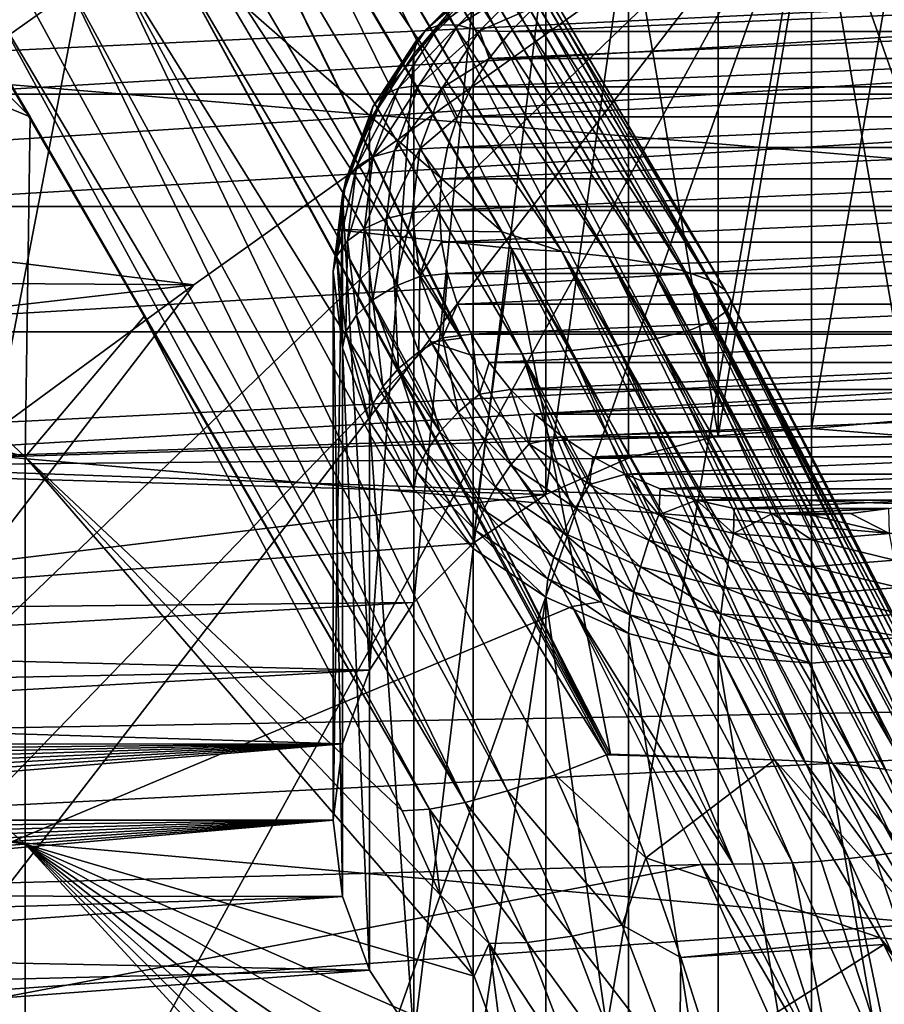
# Model space of a CAD drawing. Header units: metres. Extents: x -22 to 73, y -229 to 22.
# Tile 421 of 447: x 60.11 to 61.74, y 9.86 to 11.72. Entities that reach past the tile are written whole.
import ezdxf

# ---------------------------------------------------------------- set-up
doc = ezdxf.new("R2010")
doc.units = ezdxf.units.M
doc.layers.add('solid_509500_SW0001', color=7, linetype='CONTINUOUS')

msp = doc.modelspace()

# ---------------------------------------------------------------- linework, layer by layer
at = {"layer": 'solid_509500_SW0001'}
for points in [[(60.288872, 12.116998, 73.515022), (59.898636, 10.086307, 73.852318), (59.594398, 13.147455, 73.296364)], [(58.910282, 12.751908, 75.789078), (60.129921, 11.53299, 75.051941), (60.009247, 11.736337, 75.010139)], [(58.910282, 12.751908, 75.789078), (58.910282, 12.036059, 76.855171), (60.129921, 11.53299, 75.051941)], [(59.599998, 11.634413, 83.273521), (59.599998, 12.310474, 82.734047), (64.861679, 11.885912, 82.725906)], [(60.370735, 11.88531, 74.637589), (61.01815, 11.316975, 74.695839), (60.440765, 12.299293, 74.491783)], [(61.130356, 11.279489, 74.676537), (60.535454, 12.293611, 74.465942), (60.440765, 12.299293, 74.491783)], [(61.01815, 11.316975, 74.695839), (61.130356, 11.279489, 74.676537), (60.440765, 12.299293, 74.491783)], [(61.217896, 11.270544, 74.633034), (60.622993, 12.284492, 74.422478), (60.535454, 12.293611, 74.465942)], [(61.130356, 11.279489, 74.676537), (61.217896, 11.270544, 74.633034), (60.535454, 12.293611, 74.465942)], [(61.295071, 11.258327, 74.573624), (60.700172, 12.272038, 74.363113), (60.622993, 12.284492, 74.422478)], [(61.217896, 11.270544, 74.633034), (61.295071, 11.258327, 74.573624), (60.622993, 12.284492, 74.422478)], [(61.35891, 11.243308, 74.50058), (60.764008, 12.256729, 74.290131), (60.700172, 12.272038, 74.363113)], [(61.295071, 11.258327, 74.573624), (61.35891, 11.243308, 74.50058), (60.700172, 12.272038, 74.363113)], [(61.406948, 11.226068, 74.416733), (60.81205, 12.239155, 74.206352), (60.764008, 12.256729, 74.290131)], [(61.35891, 11.243308, 74.50058), (61.406948, 11.226068, 74.416733), (60.764008, 12.256729, 74.290131)], [(61.437336, 11.207268, 74.325302), (60.842438, 12.219992, 74.114998), (60.81205, 12.239155, 74.206352)], [(61.406948, 11.226068, 74.416733), (61.437336, 11.207268, 74.325302), (60.81205, 12.239155, 74.206352)], [(61.448902, 11.187635, 74.22982), (60.854004, 12.199979, 74.0196), (60.842438, 12.219992, 74.114998)], [(61.437336, 11.207268, 74.325302), (61.448902, 11.187635, 74.22982), (60.842438, 12.219992, 74.114998)], [(59.726166, 12.203476, 53.838558), (59.93206, 11.575957, 54.375786), (60.190575, 11.759043, 54.503983)], [(61.4412, 11.167926, 74.133972), (60.846302, 12.179888, 73.92382), (60.854004, 12.199979, 74.0196)], [(61.448902, 11.187635, 74.22982), (61.4412, 11.167926, 74.133972), (60.854004, 12.199979, 74.0196)], [(61.414528, 11.1489, 74.041435), (60.81963, 12.160493, 73.831367), (60.846302, 12.179888, 73.92382)], [(61.4412, 11.167926, 74.133972), (61.414528, 11.1489, 74.041435), (60.846302, 12.179888, 73.92382)], [(61.369911, 11.131289, 73.955788), (60.775013, 12.142542, 73.745796), (60.81963, 12.160493, 73.831367)], [(61.414528, 11.1489, 74.041435), (61.369911, 11.131289, 73.955788), (60.81963, 12.160493, 73.831367)], [(61.309074, 11.115774, 73.880333), (60.714172, 12.126726, 73.670403), (60.775013, 12.142542, 73.745796)], [(61.369911, 11.131289, 73.955788), (61.309074, 11.115774, 73.880333), (60.775013, 12.142542, 73.745796)], [(61.234356, 11.102952, 73.817978), (60.639458, 12.113655, 73.608093), (60.714172, 12.126726, 73.670403)], [(61.309074, 11.115774, 73.880333), (61.234356, 11.102952, 73.817978), (60.714172, 12.126726, 73.670403)], [(60.288872, 12.116998, 73.515022), (60.884327, 11.108772, 73.724487), (59.898636, 10.086307, 73.852318)], [(60.940144, 11.116831, 73.7239), (60.884327, 11.108772, 73.724487), (60.288872, 12.116998, 73.515022)], [(60.362671, 12.095558, 73.520592), (60.940144, 11.116831, 73.7239), (60.288872, 12.116998, 73.515022)], [(61.055233, 11.08724, 73.741562), (60.460331, 12.097639, 73.531746), (60.553741, 12.103833, 73.561272)], [(61.14864, 11.093317, 73.771118), (60.553741, 12.103833, 73.561272), (60.639458, 12.113655, 73.608093)], [(61.14864, 11.093317, 73.771118), (61.055233, 11.08724, 73.741562), (60.553741, 12.103833, 73.561272)], [(61.234356, 11.102952, 73.817978), (61.14864, 11.093317, 73.771118), (60.639458, 12.113655, 73.608093)], [(60.460331, 12.097639, 73.531746), (60.940144, 11.116831, 73.7239), (60.362671, 12.095558, 73.520592)], [(60.460331, 12.097639, 73.531746), (60.95752, 11.08533, 73.730377), (60.940144, 11.116831, 73.7239)], [(61.055233, 11.08724, 73.741562), (60.95752, 11.08533, 73.730377), (60.460331, 12.097639, 73.531746)], [(53.799999, 11.083866, 85.8367), (69.202759, 10.544668, 86.160667), (69.205086, 12.078847, 85.17852)], [(53.799999, 11.872946, 85.321465), (53.799999, 11.083866, 85.8367), (69.205086, 12.078847, 85.17852)], [(60.437866, 11.216978, 50.246708), (53.799999, 11.261203, 50.274727), (53.799999, 12.045105, 50.797806)], [(60.437866, 11.216978, 50.246708), (53.799999, 12.045105, 50.797806), (61.599998, 12.045105, 50.797806)], [(59.585953, 10.108191, 49.556469), (60.437866, 11.216978, 50.246708), (61.599998, 12.045105, 50.797806)], [(59.585953, 10.108191, 49.556469), (61.599998, 12.045105, 50.797806), (59.936405, 9.891062, 49.404434)], [(59.936405, 9.891062, 49.404434), (61.599998, 12.045105, 50.797806), (60.321247, 9.717344, 49.282795)], [(60.321247, 9.717344, 49.282795), (61.599998, 12.045105, 50.797806), (60.732525, 9.59063, 49.194069)], [(60.732525, 9.59063, 49.194069), (61.599998, 12.045105, 50.797806), (61.161732, 9.513538, 49.140091)], [(61.161732, 9.513538, 49.140091), (61.599998, 12.045105, 50.797806), (61.599998, 9.487662, 49.121971)], [(62.762138, 11.216976, 50.246708), (61.599998, 12.045105, 50.797806), (69.192398, 12.044147, 50.797138)], [(63.614048, 10.108191, 49.556469), (61.599998, 12.045105, 50.797806), (62.762138, 11.216976, 50.246708)], [(63.263596, 9.891062, 49.404434), (61.599998, 12.045105, 50.797806), (63.614048, 10.108191, 49.556469)], [(62.878754, 9.717344, 49.282795), (61.599998, 12.045105, 50.797806), (63.263596, 9.891062, 49.404434)], [(62.467476, 9.59063, 49.194069), (61.599998, 12.045105, 50.797806), (62.878754, 9.717344, 49.282795)], [(62.038269, 9.513538, 49.140091), (61.599998, 12.045105, 50.797806), (62.467476, 9.59063, 49.194069)], [(61.599998, 9.487662, 49.121971), (61.599998, 12.045105, 50.797806), (62.038269, 9.513538, 49.140091)], [(58.910282, 12.036059, 76.855171), (60.120274, 10.893133, 76.025696), (60.129921, 11.53299, 75.051941)], [(58.910282, 12.036059, 76.855171), (58.910282, 11.23132, 77.855873), (60.120274, 10.893133, 76.025696)], [(61.599998, 11.979335, 52.460838), (61.599998, 10.946896, 53.93531), (61.424404, 10.932728, 53.925392)], [(61.424419, 11.965169, 52.45092), (61.599998, 11.979335, 52.460838), (61.424404, 10.932728, 53.925392)], [(61.599998, 11.979335, 52.460838), (61.775581, 11.965169, 52.45092), (61.599998, 10.946896, 53.93531)], [(61.255585, 11.923216, 52.421543), (61.424419, 11.965169, 52.45092), (61.424404, 10.932728, 53.925392)], [(61.775581, 11.965169, 52.45092), (61.775597, 10.932728, 53.925392), (61.599998, 10.946896, 53.93531)], [(61.099987, 11.855088, 52.37384), (61.255585, 11.923216, 52.421543), (61.099995, 10.822655, 53.848316)], [(61.255585, 11.923216, 52.421543), (61.255569, 10.890773, 53.896015), (61.099995, 10.822655, 53.848316)], [(61.255585, 11.923216, 52.421543), (61.424404, 10.932728, 53.925392), (61.255569, 10.890773, 53.896015)], [(59.599998, 11.634413, 83.273521), (64.861679, 11.885912, 82.725906), (64.861679, 11.195126, 83.25766)], [(60.27504, 11.844289, 74.679329), (61.214375, 10.332557, 74.95359), (60.370735, 11.88531, 74.637589)], [(60.370735, 11.88531, 74.637589), (60.701023, 11.32102, 74.752823), (61.01815, 11.316975, 74.695839)], [(61.217777, 10.333508, 74.95266), (60.701023, 11.32102, 74.752823), (60.370735, 11.88531, 74.637589)], [(61.217777, 10.333508, 74.95266), (60.370735, 11.88531, 74.637589), (61.214375, 10.332557, 74.95359)], [(60.189701, 11.80545, 74.74028), (61.027832, 10.264573, 75.053772), (60.27504, 11.844289, 74.679329)], [(60.27504, 11.844289, 74.679329), (61.117767, 10.294957, 74.994522), (61.214375, 10.332557, 74.95359)], [(60.27504, 11.844289, 74.679329), (61.027832, 10.264573, 75.053772), (61.117767, 10.294957, 74.994522)], [(60.963604, 11.763403, 52.309643), (61.099987, 11.855088, 52.37384), (60.963619, 10.730976, 53.784122)], [(61.099987, 11.855088, 52.37384), (61.099995, 10.822655, 53.848316), (60.963619, 10.730976, 53.784122)], [(60.114132, 11.77579, 74.817192), (60.94809, 10.242634, 75.12915), (60.189701, 11.80545, 74.74028)], [(60.189701, 11.80545, 74.74028), (60.94809, 10.242634, 75.12915), (61.027832, 10.264573, 75.053772)], [(60.857346, 11.678274, 52.18684), (60.873978, 11.696862, 52.140915), (60.982571, 11.805251, 52.216812)], [(60.968422, 11.789146, 52.264477), (60.857346, 11.678274, 52.18684), (60.982571, 11.805251, 52.216812)], [(60.873978, 11.696862, 52.140915), (60.900444, 11.706151, 52.096821), (61.005077, 11.810589, 52.169949)], [(60.982571, 11.805251, 52.216812), (60.873978, 11.696862, 52.140915), (61.005077, 11.810589, 52.169949)], [(61.005077, 11.810589, 52.169949), (60.900444, 11.706151, 52.096821), (61.034412, 11.804793, 52.127083)], [(60.900444, 11.706151, 52.096821), (60.934937, 11.705504, 52.05756), (61.034412, 11.804793, 52.127083)], [(61.034412, 11.804793, 52.127083), (60.934937, 11.705504, 52.05756), (61.068565, 11.788261, 52.091145)], [(60.968422, 11.789146, 52.264477), (60.963604, 11.763403, 52.309643), (60.851677, 11.651685, 52.231415)], [(60.968422, 11.789146, 52.264477), (60.851677, 11.651685, 52.231415), (60.857346, 11.678274, 52.18684)], [(60.934937, 11.705504, 52.05756), (60.975098, 11.694968, 52.025822), (61.068565, 11.788261, 52.091145)], [(61.068565, 11.788261, 52.091145), (60.975098, 11.694968, 52.025822), (61.079445, 11.740172, 52.049221)], [(60.050957, 11.756338, 74.907402), (60.94809, 10.242634, 75.12915), (60.114132, 11.77579, 74.817192)], [(63.009426, 11.759043, 54.503983), (60.190575, 11.759043, 54.503983), (59.93206, 11.575957, 54.375786)], [(63.267941, 11.575957, 54.375786), (63.009426, 11.759043, 54.503983), (59.93206, 11.575957, 54.375786)], [(60.050957, 11.756338, 74.907402), (60.009247, 11.736337, 75.010139), (60.881306, 10.229912, 75.21804)], [(60.050957, 11.756338, 74.907402), (60.881306, 10.229912, 75.21804), (60.94809, 10.242634, 75.12915)], [(60.851677, 11.651685, 52.231415), (60.963604, 11.763403, 52.309643), (60.851685, 10.61925, 53.705891)], [(60.963604, 11.763403, 52.309643), (60.963619, 10.730976, 53.784122), (60.851685, 10.61925, 53.705891)], [(60.881306, 10.229912, 75.21804), (60.009247, 11.736337, 75.010139), (60.129921, 11.53299, 75.051941)], [(60.975098, 11.694968, 52.025822), (61.033329, 11.693445, 52.016502), (61.079445, 11.740172, 52.049221)], [(62.120556, 11.740172, 52.049221), (61.079445, 11.740172, 52.049221), (61.033329, 11.693445, 52.016502)], [(62.166672, 11.693445, 52.016502), (62.120556, 11.740172, 52.049221), (61.033329, 11.693445, 52.016502)], [(60.774803, 11.551781, 52.09827), (60.793289, 11.573202, 52.054329), (60.873978, 11.696862, 52.140915)], [(60.857346, 11.678274, 52.18684), (60.774803, 11.551781, 52.09827), (60.873978, 11.696862, 52.140915)], [(60.793289, 11.573202, 52.054329), (60.822697, 11.586999, 52.01339), (60.900444, 11.706151, 52.096821)], [(60.873978, 11.696862, 52.140915), (60.793289, 11.573202, 52.054329), (60.900444, 11.706151, 52.096821)], [(60.900444, 11.706151, 52.096821), (60.822697, 11.586999, 52.01339), (60.934937, 11.705504, 52.05756)], [(60.822697, 11.586999, 52.01339), (60.861023, 11.592228, 51.978245), (60.934937, 11.705504, 52.05756)], [(60.934937, 11.705504, 52.05756), (60.861023, 11.592228, 51.978245), (60.975098, 11.694968, 52.025822)], [(60.861023, 11.592228, 51.978245), (60.905647, 11.588532, 51.951294), (60.975098, 11.694968, 52.025822)], [(60.975098, 11.694968, 52.025822), (60.905647, 11.588532, 51.951294), (60.993458, 11.643056, 51.98122)], [(60.975098, 11.694968, 52.025822), (60.993458, 11.643056, 51.98122), (61.033329, 11.693445, 52.016502)], [(62.166672, 11.693445, 52.016502), (61.033329, 11.693445, 52.016502), (60.993458, 11.643056, 51.98122)], [(62.206543, 11.643056, 51.98122), (62.166672, 11.693445, 52.016502), (60.993458, 11.643056, 51.98122)], [(60.857346, 11.678274, 52.18684), (60.851677, 11.651685, 52.231415), (60.768509, 11.524226, 52.14217)], [(60.857346, 11.678274, 52.18684), (60.768509, 11.524226, 52.14217), (60.774803, 11.551781, 52.09827)], [(60.851677, 11.651685, 52.231415), (60.851685, 10.61925, 53.705891), (60.768505, 10.491779, 53.616634)], [(60.768509, 11.524226, 52.14217), (60.851677, 11.651685, 52.231415), (60.768505, 10.491779, 53.616634)], [(60.905647, 11.588532, 51.951294), (60.960239, 11.589524, 51.943737), (60.993458, 11.643056, 51.98122)], [(62.206543, 11.643056, 51.98122), (60.993458, 11.643056, 51.98122), (60.960239, 11.589524, 51.943737)], [(62.239761, 11.589524, 51.943737), (62.206543, 11.643056, 51.98122), (60.960239, 11.589524, 51.943737)], [(59.599998, 10.934754, 83.78199), (59.599998, 11.634413, 83.273521), (64.861679, 11.195126, 83.25766)], [(60.743599, 11.439023, 51.960377), (60.774818, 11.457711, 51.922859), (60.822697, 11.586999, 52.01339)], [(60.793289, 11.573202, 52.054329), (60.743599, 11.439023, 51.960377), (60.822697, 11.586999, 52.01339)], [(60.774818, 11.457711, 51.922859), (60.815506, 11.469315, 51.892178), (60.861023, 11.592228, 51.978245)], [(60.822697, 11.586999, 52.01339), (60.774818, 11.457711, 51.922859), (60.861023, 11.592228, 51.978245)], [(60.861023, 11.592228, 51.978245), (60.815506, 11.469315, 51.892178), (60.905647, 11.588532, 51.951294)], [(60.815506, 11.469315, 51.892178), (60.862881, 11.473042, 51.870426), (60.905647, 11.588532, 51.951294)], [(60.905647, 11.588532, 51.951294), (60.862881, 11.473042, 51.870426), (60.93401, 11.533367, 51.904415)], [(60.905647, 11.588532, 51.951294), (60.93401, 11.533367, 51.904415), (60.960239, 11.589524, 51.943737)], [(62.239761, 11.589524, 51.943737), (60.960239, 11.589524, 51.943737), (60.93401, 11.533367, 51.904415)], [(62.265991, 11.533367, 51.904415), (62.239761, 11.589524, 51.943737), (60.93401, 11.533367, 51.904415)], [(63.267941, 11.575957, 54.375786), (59.93206, 11.575957, 54.375786), (59.708553, 11.364194, 54.227509)], [(63.491447, 11.364194, 54.227509), (63.267941, 11.575957, 54.375786), (59.708553, 11.364194, 54.227509)], [(60.723976, 11.414527, 52.002163), (60.743599, 11.439023, 51.960377), (60.793289, 11.573202, 52.054329)], [(60.774803, 11.551781, 52.09827), (60.723976, 11.414527, 52.002163), (60.793289, 11.573202, 52.054329)], [(60.774803, 11.551781, 52.09827), (60.768509, 11.524226, 52.14217), (60.717293, 11.385926, 52.04533)], [(60.774803, 11.551781, 52.09827), (60.717293, 11.385926, 52.04533), (60.723976, 11.414527, 52.002163)], [(60.344116, 11.157631, 75.128822), (60.129921, 11.53299, 75.051941), (60.120274, 10.893133, 76.025696)], [(60.881306, 10.229912, 75.21804), (60.129921, 11.53299, 75.051941), (60.344116, 11.157631, 75.128822)], [(60.862881, 11.473042, 51.870426), (60.915108, 11.475296, 51.86375), (60.93401, 11.533367, 51.904415)], [(62.265991, 11.533367, 51.904415), (60.93401, 11.533367, 51.904415), (60.915108, 11.475296, 51.86375)], [(62.284893, 11.475296, 51.86375), (62.265991, 11.533367, 51.904415), (60.915108, 11.475296, 51.86375)], [(60.717293, 11.385926, 52.04533), (60.768509, 11.524226, 52.14217), (60.768505, 10.491779, 53.616634)], [(60.800137, 11.34149, 51.802673), (60.848438, 11.352936, 51.786327), (60.862881, 11.473042, 51.870426)], [(60.815506, 11.469315, 51.892178), (60.800137, 11.34149, 51.802673), (60.862881, 11.473042, 51.870426)], [(60.862881, 11.473042, 51.870426), (60.848438, 11.352936, 51.786327), (60.903759, 11.416158, 51.822342)], [(60.862881, 11.473042, 51.870426), (60.903759, 11.416158, 51.822342), (60.915108, 11.475296, 51.86375)], [(62.284893, 11.475296, 51.86375), (60.915108, 11.475296, 51.86375), (60.903759, 11.416158, 51.822342)], [(62.296238, 11.416158, 51.822342), (62.284893, 11.475296, 51.86375), (60.903759, 11.416158, 51.822342)], [(60.726822, 11.299481, 51.862667), (60.758652, 11.323256, 51.828712), (60.774818, 11.457711, 51.922859)], [(60.743599, 11.439023, 51.960377), (60.726822, 11.299481, 51.862667), (60.774818, 11.457711, 51.922859)], [(60.758652, 11.323256, 51.828712), (60.800137, 11.34149, 51.802673), (60.815506, 11.469315, 51.892178)], [(60.774818, 11.457711, 51.922859), (60.758652, 11.323256, 51.828712), (60.815506, 11.469315, 51.892178)], [(60.706814, 11.271789, 51.902218), (60.726822, 11.299481, 51.862667), (60.743599, 11.439023, 51.960377)], [(60.723976, 11.414527, 52.002163), (60.706814, 11.271789, 51.902218), (60.743599, 11.439023, 51.960377)], [(60.723976, 11.414527, 52.002163), (60.717293, 11.385926, 52.04533), (60.700001, 11.242098, 51.944618)], [(60.723976, 11.414527, 52.002163), (60.700001, 11.242098, 51.944618), (60.706814, 11.271789, 51.902218)], [(60.848438, 11.352936, 51.786327), (60.900002, 11.356813, 51.780788), (60.903759, 11.416158, 51.822342)], [(62.296238, 11.416158, 51.822342), (60.900002, 11.356813, 51.780788), (62.299999, 11.356813, 51.780788)], [(62.296238, 11.416158, 51.822342), (60.903759, 11.416158, 51.822342), (60.900002, 11.356813, 51.780788)], [(60.717293, 11.385926, 52.04533), (60.717289, 10.353473, 53.519791), (60.700001, 10.209661, 53.419094)], [(60.717293, 11.385926, 52.04533), (60.700001, 10.209661, 53.419094), (60.700001, 11.242098, 51.944618)], [(60.717293, 11.385926, 52.04533), (60.768505, 10.491779, 53.616634), (60.717289, 10.353473, 53.519791)], [(63.491447, 11.364194, 54.227509), (59.708553, 11.364194, 54.227509), (59.524746, 11.128197, 54.06226)], [(63.675255, 11.128197, 54.06226), (63.491447, 11.364194, 54.227509), (59.524746, 11.128197, 54.06226)], [(60.774818, 11.188802, 51.734566), (60.800137, 11.34149, 51.802673), (60.758652, 11.323256, 51.828712)], [(60.774818, 11.188802, 51.734566), (60.815506, 11.213664, 51.713169), (60.800137, 11.34149, 51.802673)], [(60.815506, 11.213664, 51.713169), (60.848438, 11.352936, 51.786327), (60.800137, 11.34149, 51.802673)], [(60.815506, 11.213664, 51.713169), (60.862881, 11.23283, 51.702229), (60.848438, 11.352936, 51.786327)], [(60.862881, 11.23283, 51.702229), (60.900002, 11.356813, 51.780788), (60.848438, 11.352936, 51.786327)], [(60.862881, 11.23283, 51.702229), (60.903759, 11.297469, 51.739235), (60.900002, 11.356813, 51.780788)], [(60.900002, 11.356813, 51.780788), (60.903759, 11.297469, 51.739235), (62.299999, 11.356813, 51.780788)], [(60.903759, 11.297469, 51.739235), (62.296238, 11.297469, 51.739235), (62.299999, 11.356813, 51.780788)], [(60.743599, 11.159941, 51.764961), (60.758652, 11.323256, 51.828712), (60.726822, 11.299481, 51.862667)], [(60.743599, 11.159941, 51.764961), (60.774818, 11.188802, 51.734566), (60.758652, 11.323256, 51.828712)], [(60.701023, 11.32102, 74.752823), (61.035378, 11.285627, 74.702286), (61.01815, 11.316975, 74.695839)], [(60.701023, 11.32102, 74.752823), (60.973, 10.821857, 74.853867), (61.035378, 11.285627, 74.702286)], [(61.217777, 10.333508, 74.95266), (60.973, 10.821857, 74.853867), (60.701023, 11.32102, 74.752823)], [(61.01815, 11.316975, 74.695839), (61.035378, 11.285627, 74.702286), (61.130356, 11.279489, 74.676537)], [(60.723976, 11.12905, 51.802269), (60.726822, 11.299481, 51.862667), (60.706814, 11.271789, 51.902218)], [(60.723976, 11.12905, 51.802269), (60.743599, 11.159941, 51.764961), (60.726822, 11.299481, 51.862667)], [(60.862881, 11.23283, 51.702229), (60.915108, 11.238331, 51.697826), (60.903759, 11.297469, 51.739235)], [(60.903759, 11.297469, 51.739235), (60.915108, 11.238331, 51.697826), (62.296238, 11.297469, 51.739235)], [(60.915108, 11.238331, 51.697826), (62.284893, 11.238331, 51.697826), (62.296238, 11.297469, 51.739235)], [(60.973, 10.821857, 74.853867), (61.221474, 10.333735, 74.951904), (61.035378, 11.285627, 74.702286)], [(61.585884, 10.320362, 74.885712), (61.130356, 11.279489, 74.676537), (61.035378, 11.285627, 74.702286)], [(61.530605, 10.322942, 74.898476), (61.585884, 10.320362, 74.885712), (61.035378, 11.285627, 74.702286)], [(61.221474, 10.333735, 74.951904), (61.530605, 10.322942, 74.898476), (61.035378, 11.285627, 74.702286)], [(60.706814, 11.271789, 51.902218), (60.700001, 11.242098, 51.944618), (60.717293, 11.09827, 51.84391)], [(60.723976, 11.12905, 51.802269), (60.706814, 11.271789, 51.902218), (60.717293, 11.09827, 51.84391)], [(61.690254, 10.31158, 74.842239), (61.217896, 11.270544, 74.633034), (61.130356, 11.279489, 74.676537)], [(61.639332, 10.316559, 74.866882), (61.690254, 10.31158, 74.842239), (61.130356, 11.279489, 74.676537)], [(61.585884, 10.320362, 74.885712), (61.639332, 10.316559, 74.866882), (61.130356, 11.279489, 74.676537)], [(61.781948, 10.298366, 74.776833), (61.295071, 11.258327, 74.573624), (61.217896, 11.270544, 74.633034)], [(61.737999, 10.30549, 74.812088), (61.781948, 10.298366, 74.776833), (61.217896, 11.270544, 74.633034)], [(61.690254, 10.31158, 74.842239), (61.737999, 10.30549, 74.812088), (61.217896, 11.270544, 74.633034)], [(60.437866, 11.216978, 50.246708), (53.799999, 10.454622, 49.787342), (53.799999, 11.261203, 50.274727)], [(61.821533, 10.290301, 74.736908), (61.35891, 11.243308, 74.50058), (61.295071, 11.258327, 74.573624)], [(61.781948, 10.298366, 74.776833), (61.821533, 10.290301, 74.736908), (61.295071, 11.258327, 74.573624)], [(58.910282, 11.23132, 77.855873), (60.120274, 10.164168, 76.930946), (60.120274, 10.893133, 76.025696)], [(58.910282, 11.23132, 77.855873), (58.910282, 10.343634, 78.783791), (60.120274, 10.164168, 76.930946)], [(60.700001, 11.242098, 51.944618), (60.700001, 10.209661, 53.419094), (60.717289, 10.065848, 53.318394)], [(60.717293, 11.09827, 51.84391), (60.700001, 11.242098, 51.944618), (60.717289, 10.065848, 53.318394)], [(60.815506, 11.213664, 51.713169), (60.861023, 11.090752, 51.627106), (60.862881, 11.23283, 51.702229)], [(60.861023, 11.090752, 51.627106), (60.905647, 11.117339, 51.621361), (60.862881, 11.23283, 51.702229)], [(60.862881, 11.23283, 51.702229), (60.905647, 11.117339, 51.621361), (60.915108, 11.238331, 51.697826)], [(60.905647, 11.117339, 51.621361), (60.93401, 11.18026, 51.657166), (60.915108, 11.238331, 51.697826)], [(60.915108, 11.238331, 51.697826), (60.93401, 11.18026, 51.657166), (62.284893, 11.238331, 51.697826)], [(60.93401, 11.18026, 51.657166), (62.265991, 11.18026, 51.657166), (62.284893, 11.238331, 51.697826)], [(61.885632, 10.271776, 74.64521), (61.406948, 11.226068, 74.416733), (61.35891, 11.243308, 74.50058)], [(61.856243, 10.2814, 74.692848), (61.885632, 10.271776, 74.64521), (61.35891, 11.243308, 74.50058)], [(61.821533, 10.290301, 74.736908), (61.856243, 10.2814, 74.692848), (61.35891, 11.243308, 74.50058)], [(60.437866, 11.216978, 50.246708), (59.277134, 10.364244, 49.73576), (53.799999, 10.454622, 49.787342)], [(59.585953, 10.108191, 49.556469), (59.277134, 10.364244, 49.73576), (60.437866, 11.216978, 50.246708)], [(60.774818, 11.188802, 51.734566), (60.822697, 11.059514, 51.644039), (60.815506, 11.213664, 51.713169)], [(60.822697, 11.059514, 51.644039), (60.861023, 11.090752, 51.627106), (60.815506, 11.213664, 51.713169)], [(61.927002, 10.250868, 74.541718), (61.437336, 11.207268, 74.325302), (61.406948, 11.226068, 74.416733)], [(61.909321, 10.261555, 74.594612), (61.927002, 10.250868, 74.541718), (61.406948, 11.226068, 74.416733)], [(61.885632, 10.271776, 74.64521), (61.909321, 10.261555, 74.594612), (61.406948, 11.226068, 74.416733)], [(59.599998, 10.934754, 83.78199), (64.861679, 11.195126, 83.25766), (64.861679, 10.480582, 83.75705)], [(61.943516, 10.228652, 74.431747), (61.448902, 11.187635, 74.22982), (61.437336, 11.207268, 74.325302)], [(61.93845, 10.239853, 74.487198), (61.943516, 10.228652, 74.431747), (61.437336, 11.207268, 74.325302)], [(61.927002, 10.250868, 74.541718), (61.93845, 10.239853, 74.487198), (61.437336, 11.207268, 74.325302)], [(60.743599, 11.159941, 51.764961), (60.793289, 11.025762, 51.671005), (60.774818, 11.188802, 51.734566)], [(60.793289, 11.025762, 51.671005), (60.822697, 11.059514, 51.644039), (60.774818, 11.188802, 51.734566)], [(60.905647, 11.117339, 51.621361), (60.960239, 11.124103, 51.617844), (60.93401, 11.18026, 51.657166)], [(60.93401, 11.18026, 51.657166), (60.960239, 11.124103, 51.617844), (62.265991, 11.18026, 51.657166)], [(60.960239, 11.124103, 51.617844), (62.239761, 11.124103, 51.617844), (62.265991, 11.18026, 51.657166)], [(61.942135, 10.217407, 74.376091), (61.4412, 11.167926, 74.133972), (61.448902, 11.187635, 74.22982)], [(61.943516, 10.228652, 74.431747), (61.942135, 10.217407, 74.376091), (61.448902, 11.187635, 74.22982)], [(60.829845, 10.226854, 75.317245), (60.344116, 11.157631, 75.128822), (60.120274, 10.893133, 76.025696)], [(60.881306, 10.229912, 75.21804), (60.344116, 11.157631, 75.128822), (60.829845, 10.226854, 75.317245)], [(60.723976, 11.12905, 51.802269), (60.774803, 10.991796, 51.706165), (60.743599, 11.159941, 51.764961)], [(60.774803, 10.991796, 51.706165), (60.793289, 11.025762, 51.671005), (60.743599, 11.159941, 51.764961)], [(61.920174, 10.195369, 74.267006), (61.414528, 11.1489, 74.041435), (61.4412, 11.167926, 74.133972)], [(61.934319, 10.206264, 74.32093), (61.920174, 10.195369, 74.267006), (61.4412, 11.167926, 74.133972)], [(61.942135, 10.217407, 74.376091), (61.934319, 10.206264, 74.32093), (61.4412, 11.167926, 74.133972)], [(61.873756, 10.174901, 74.165688), (61.369911, 11.131289, 73.955788), (61.414528, 11.1489, 74.041435)], [(61.899891, 10.184869, 74.215027), (61.873756, 10.174901, 74.165688), (61.414528, 11.1489, 74.041435)], [(61.920174, 10.195369, 74.267006), (61.899891, 10.184869, 74.215027), (61.414528, 11.1489, 74.041435)], [(63.675255, 11.128197, 54.06226), (59.524746, 11.128197, 54.06226), (59.384495, 10.872917, 53.883511)], [(61.599998, 10.946896, 53.93531), (63.675255, 11.128197, 54.06226), (59.384495, 10.872917, 53.883511)], [(60.723976, 11.12905, 51.802269), (60.717293, 11.09827, 51.84391), (60.768509, 10.95997, 51.74707)], [(60.723976, 11.12905, 51.802269), (60.768509, 10.95997, 51.74707), (60.774803, 10.991796, 51.706165)], [(60.905647, 11.117339, 51.621361), (60.975098, 11.010902, 51.546833), (60.960239, 11.124103, 51.617844)], [(60.960239, 11.124103, 51.617844), (60.993458, 11.070571, 51.58036), (62.239761, 11.124103, 51.617844)], [(60.975098, 11.010902, 51.546833), (60.993458, 11.070571, 51.58036), (60.960239, 11.124103, 51.617844)], [(60.993458, 11.070571, 51.58036), (62.206543, 11.070571, 51.58036), (62.239761, 11.124103, 51.617844)], [(61.805428, 10.157063, 74.077393), (61.309074, 11.115774, 73.880333), (61.369911, 11.131289, 73.955788)], [(61.842129, 10.165594, 74.119621), (61.805428, 10.157063, 74.077393), (61.369911, 11.131289, 73.955788)], [(61.873756, 10.174901, 74.165688), (61.842129, 10.165594, 74.119621), (61.369911, 11.131289, 73.955788)], [(61.599998, 10.946896, 53.93531), (61.775597, 10.932728, 53.925392), (63.675255, 11.128197, 54.06226)], [(60.884327, 11.108772, 73.724487), (61.149837, 10.611862, 73.826233), (59.898636, 10.086307, 73.852318)], [(60.861023, 11.090752, 51.627106), (60.934937, 10.977474, 51.547787), (60.905647, 11.117339, 51.621361)], [(60.940144, 11.116831, 73.7239), (60.95752, 11.08533, 73.730377), (60.884327, 11.108772, 73.724487)], [(61.205139, 10.621323, 73.825371), (61.149837, 10.611862, 73.826233), (60.884327, 11.108772, 73.724487)], [(60.95752, 11.08533, 73.730377), (61.205139, 10.621323, 73.825371), (60.884327, 11.108772, 73.724487)], [(60.934937, 10.977474, 51.547787), (60.975098, 11.010902, 51.546833), (60.905647, 11.117339, 51.621361)], [(61.669971, 10.137134, 73.978745), (61.14864, 11.093317, 73.771118), (61.234356, 11.102952, 73.817978)], [(61.764141, 10.149416, 74.039536), (61.234356, 11.102952, 73.817978), (61.309074, 11.115774, 73.880333)], [(61.718796, 10.142746, 74.006523), (61.669971, 10.137134, 73.978745), (61.234356, 11.102952, 73.817978)], [(61.764141, 10.149416, 74.039536), (61.718796, 10.142746, 74.006523), (61.234356, 11.102952, 73.817978)], [(61.805428, 10.157063, 74.077393), (61.764141, 10.149416, 74.039536), (61.309074, 11.115774, 73.880333)], [(53.799999, 11.083866, 85.8367), (53.799999, 10.272465, 86.316017), (69.202759, 10.544668, 86.160667)], [(60.717293, 11.09827, 51.84391), (60.717289, 10.065848, 53.318394), (60.768505, 9.927542, 53.221554)], [(60.768509, 10.95997, 51.74707), (60.717293, 11.09827, 51.84391), (60.768505, 9.927542, 53.221554)], [(60.822697, 11.059514, 51.644039), (60.900444, 10.940362, 51.560608), (60.861023, 11.090752, 51.627106)], [(60.900444, 10.940362, 51.560608), (60.934937, 10.977474, 51.547787), (60.861023, 11.090752, 51.627106)], [(61.055233, 11.08724, 73.741562), (61.205139, 10.621323, 73.825371), (60.95752, 11.08533, 73.730377)], [(61.564346, 10.129345, 73.940186), (61.055233, 11.08724, 73.741562), (61.14864, 11.093317, 73.771118)], [(61.055233, 11.08724, 73.741562), (61.452507, 10.126438, 73.925797), (61.205139, 10.621323, 73.825371)], [(61.508862, 10.127265, 73.929893), (61.452507, 10.126438, 73.925797), (61.055233, 11.08724, 73.741562)], [(61.564346, 10.129345, 73.940186), (61.508862, 10.127265, 73.929893), (61.055233, 11.08724, 73.741562)], [(61.618271, 10.132648, 73.956535), (61.564346, 10.129345, 73.940186), (61.14864, 11.093317, 73.771118)], [(61.669971, 10.137134, 73.978745), (61.618271, 10.132648, 73.956535), (61.14864, 11.093317, 73.771118)], [(60.975098, 11.010902, 51.546833), (61.033329, 11.020182, 51.545078), (60.993458, 11.070571, 51.58036)], [(60.993458, 11.070571, 51.58036), (61.033329, 11.020182, 51.545078), (62.206543, 11.070571, 51.58036)], [(61.033329, 11.020182, 51.545078), (62.166672, 11.020182, 51.545078), (62.206543, 11.070571, 51.58036)], [(60.793289, 11.025762, 51.671005), (60.873978, 10.902102, 51.584419), (60.822697, 11.059514, 51.644039)], [(60.873978, 10.902102, 51.584419), (60.900444, 10.940362, 51.560608), (60.822697, 11.059514, 51.644039)], [(60.774803, 10.991796, 51.706165), (60.857346, 10.865303, 51.617592), (60.793289, 11.025762, 51.671005)], [(60.857346, 10.865303, 51.617592), (60.873978, 10.902102, 51.584419), (60.793289, 11.025762, 51.671005)], [(60.934937, 10.977474, 51.547787), (61.034412, 10.878186, 51.478264), (60.975098, 11.010902, 51.546833)], [(60.975098, 11.010902, 51.546833), (61.068565, 10.91761, 51.48151), (61.033329, 11.020182, 51.545078)], [(61.034412, 10.878186, 51.478264), (61.068565, 10.91761, 51.48151), (60.975098, 11.010902, 51.546833)], [(61.033329, 11.020182, 51.545078), (61.079445, 10.973454, 51.51236), (62.166672, 11.020182, 51.545078)], [(61.068565, 10.91761, 51.48151), (61.079445, 10.973454, 51.51236), (61.033329, 11.020182, 51.545078)], [(61.079445, 10.973454, 51.51236), (62.120556, 10.973454, 51.51236), (62.166672, 11.020182, 51.545078)], [(60.774803, 10.991796, 51.706165), (60.768509, 10.95997, 51.74707), (60.851677, 10.832511, 51.657825)], [(60.774803, 10.991796, 51.706165), (60.851677, 10.832511, 51.657825), (60.857346, 10.865303, 51.617592)], [(60.900444, 10.940362, 51.560608), (61.005077, 10.835925, 51.48748), (60.934937, 10.977474, 51.547787)], [(61.005077, 10.835925, 51.48748), (61.034412, 10.878186, 51.478264), (60.934937, 10.977474, 51.547787)], [(61.068565, 10.91761, 51.48151), (61.131271, 10.930938, 51.48259), (61.079445, 10.973454, 51.51236)], [(61.079445, 10.973454, 51.51236), (61.131271, 10.930938, 51.48259), (62.120556, 10.973454, 51.51236)], [(61.131271, 10.930938, 51.48259), (62.068726, 10.930938, 51.48259), (62.120556, 10.973454, 51.51236)], [(60.768509, 10.95997, 51.74707), (60.768505, 9.927542, 53.221554), (60.851685, 9.800071, 53.132294)], [(60.851677, 10.832511, 51.657825), (60.768509, 10.95997, 51.74707), (60.851685, 9.800071, 53.132294)], [(61.424404, 10.932728, 53.925392), (61.599998, 10.946896, 53.93531), (59.384495, 10.872917, 53.883511)], [(61.255569, 10.890773, 53.896015), (61.424404, 10.932728, 53.925392), (59.384495, 10.872917, 53.883511)], [(59.599998, 10.212348, 84.258781), (59.599998, 10.934754, 83.78199), (64.861679, 10.480582, 83.75705)], [(60.873978, 10.902102, 51.584419), (60.982571, 10.793713, 51.508522), (60.900444, 10.940362, 51.560608)], [(60.982571, 10.793713, 51.508522), (61.005077, 10.835925, 51.48748), (60.900444, 10.940362, 51.560608)], [(61.034412, 10.878186, 51.478264), (61.155621, 10.796702, 51.421211), (61.068565, 10.91761, 51.48151)], [(61.068565, 10.91761, 51.48151), (61.182453, 10.841047, 51.427898), (61.131271, 10.930938, 51.48259)], [(61.155621, 10.796702, 51.421211), (61.182453, 10.841047, 51.427898), (61.068565, 10.91761, 51.48151)], [(61.131271, 10.930938, 51.48259), (61.188232, 10.893107, 51.4561), (62.068726, 10.930938, 51.48259)], [(61.182453, 10.841047, 51.427898), (61.188232, 10.893107, 51.4561), (61.131271, 10.930938, 51.48259)], [(61.188232, 10.893107, 51.4561), (62.011768, 10.893107, 51.4561), (62.068726, 10.930938, 51.48259)], [(60.857346, 10.865303, 51.617592), (60.968422, 10.754431, 51.539959), (60.873978, 10.902102, 51.584419)], [(60.968422, 10.754431, 51.539959), (60.982571, 10.793713, 51.508522), (60.873978, 10.902102, 51.584419)], [(61.099995, 10.822655, 53.848316), (61.255569, 10.890773, 53.896015), (59.384495, 10.872917, 53.883511)], [(60.965118, 9.915793, 75.412056), (60.120274, 10.893133, 76.025696), (60.120274, 10.164168, 76.930946)], [(60.901417, 10.069264, 75.359947), (60.829845, 10.226854, 75.317245), (60.120274, 10.893133, 76.025696)], [(60.965118, 9.915793, 75.412056), (60.901417, 10.069264, 75.359947), (60.120274, 10.893133, 76.025696)], [(61.005077, 10.835925, 51.48748), (61.132572, 10.750215, 51.427467), (61.034412, 10.878186, 51.478264)], [(61.132572, 10.750215, 51.427467), (61.155621, 10.796702, 51.421211), (61.034412, 10.878186, 51.478264)], [(61.182453, 10.841047, 51.427898), (61.249706, 10.860367, 51.433174), (61.188232, 10.893107, 51.4561)], [(61.188232, 10.893107, 51.4561), (61.249706, 10.860367, 51.433174), (62.011768, 10.893107, 51.4561)], [(61.249706, 10.860367, 51.433174), (61.950291, 10.860367, 51.433174), (62.011768, 10.893107, 51.4561)], [(61.099995, 10.822655, 53.848316), (59.384495, 10.872917, 53.883511), (59.290749, 10.603716, 53.695015)], [(60.857346, 10.865303, 51.617592), (60.851677, 10.832511, 51.657825), (60.963604, 10.720793, 51.579597)], [(60.857346, 10.865303, 51.617592), (60.963604, 10.720793, 51.579597), (60.968422, 10.754431, 51.539959)], [(61.182453, 10.841047, 51.427898), (61.312389, 10.784156, 51.388065), (61.249706, 10.860367, 51.433174)], [(61.249706, 10.860367, 51.433174), (61.315033, 10.833073, 51.414063), (61.950291, 10.860367, 51.433174)], [(61.312389, 10.784156, 51.388065), (61.315033, 10.833073, 51.414063), (61.249706, 10.860367, 51.433174)], [(61.315033, 10.833073, 51.414063), (61.884968, 10.833073, 51.414063), (61.950291, 10.860367, 51.433174)], [(61.155621, 10.796702, 51.421211), (61.293907, 10.736155, 51.378815), (61.182453, 10.841047, 51.427898)], [(61.293907, 10.736155, 51.378815), (61.312389, 10.784156, 51.388065), (61.182453, 10.841047, 51.427898)], [(60.963619, 10.730976, 53.784122), (61.099995, 10.822655, 53.848316), (59.290749, 10.603716, 53.695015)], [(60.963604, 10.720793, 51.579597), (60.851677, 10.832511, 51.657825), (60.851685, 9.800071, 53.132294)], [(61.217777, 10.333508, 74.95266), (61.221474, 10.333735, 74.951904), (60.973, 10.821857, 74.853867)], [(60.982571, 10.793713, 51.508522), (61.114887, 10.70476, 51.446239), (61.005077, 10.835925, 51.48748)], [(61.114887, 10.70476, 51.446239), (61.132572, 10.750215, 51.427467), (61.005077, 10.835925, 51.48748)], [(61.312389, 10.784156, 51.388065), (61.383488, 10.811525, 51.398975), (61.315033, 10.833073, 51.414063)], [(61.315033, 10.833073, 51.414063), (61.383488, 10.811525, 51.398975), (61.884968, 10.833073, 51.414063)], [(61.383488, 10.811525, 51.398975), (61.816513, 10.811525, 51.398975), (61.884968, 10.833073, 51.414063)], [(61.312389, 10.784156, 51.388065), (61.453377, 10.749122, 51.363533), (61.383488, 10.811525, 51.398975)], [(61.383488, 10.811525, 51.398975), (61.454323, 10.795962, 51.388077), (61.816513, 10.811525, 51.398975)], [(61.453377, 10.749122, 51.363533), (61.454323, 10.795962, 51.388077), (61.383488, 10.811525, 51.398975)], [(61.454323, 10.795962, 51.388077), (61.745678, 10.795962, 51.388077), (61.816513, 10.811525, 51.398975)], [(60.968422, 10.754431, 51.539959), (61.103771, 10.66344, 51.476246), (60.982571, 10.793713, 51.508522)], [(61.103771, 10.66344, 51.476246), (61.114887, 10.70476, 51.446239), (60.982571, 10.793713, 51.508522)], [(61.132572, 10.750215, 51.427467), (61.27803, 10.686527, 51.38287), (61.155621, 10.796702, 51.421211)], [(61.27803, 10.686527, 51.38287), (61.293907, 10.736155, 51.378815), (61.155621, 10.796702, 51.421211)], [(61.293907, 10.736155, 51.378815), (61.443954, 10.698869, 51.352707), (61.312389, 10.784156, 51.388065)], [(61.443954, 10.698869, 51.352707), (61.453377, 10.749122, 51.363533), (61.312389, 10.784156, 51.388065)], [(61.453377, 10.749122, 51.363533), (61.52676, 10.786555, 51.381489), (61.454323, 10.795962, 51.388077)], [(61.453377, 10.749122, 51.363533), (61.599998, 10.737292, 51.355251), (61.52676, 10.786555, 51.381489)], [(61.454323, 10.795962, 51.388077), (61.52676, 10.786555, 51.381489), (61.745678, 10.795962, 51.388077)], [(61.52676, 10.786555, 51.381489), (61.673241, 10.786555, 51.381489), (61.745678, 10.795962, 51.388077)], [(61.52676, 10.786555, 51.381489), (61.599998, 10.783408, 51.379288), (61.673241, 10.786555, 51.381489)], [(61.599998, 10.737292, 51.355251), (61.599998, 10.783408, 51.379288), (61.52676, 10.786555, 51.381489)], [(61.746624, 10.749122, 51.363533), (61.673241, 10.786555, 51.381489), (61.599998, 10.783408, 51.379288)], [(61.746624, 10.749122, 51.363533), (61.745678, 10.795962, 51.388077), (61.673241, 10.786555, 51.381489)], [(61.599998, 10.737292, 51.355251), (61.746624, 10.749122, 51.363533), (61.599998, 10.783408, 51.379288)], [(60.968422, 10.754431, 51.539959), (60.963604, 10.720793, 51.579597), (61.099987, 10.629108, 51.5154)], [(60.968422, 10.754431, 51.539959), (61.099987, 10.629108, 51.5154), (61.103771, 10.66344, 51.476246)], [(61.114887, 10.70476, 51.446239), (61.26585, 10.638662, 51.399956), (61.132572, 10.750215, 51.427467)], [(61.26585, 10.638662, 51.399956), (61.27803, 10.686527, 51.38287), (61.132572, 10.750215, 51.427467)], [(61.443954, 10.698869, 51.352707), (61.599998, 10.686279, 51.343891), (61.453377, 10.749122, 51.363533)], [(61.599998, 10.686279, 51.343891), (61.599998, 10.737292, 51.355251), (61.453377, 10.749122, 51.363533)], [(61.756046, 10.698869, 51.352707), (61.746624, 10.749122, 51.363533), (61.599998, 10.737292, 51.355251)], [(60.851685, 10.61925, 53.705891), (60.963619, 10.730976, 53.784122), (59.290749, 10.603716, 53.695015)], [(61.27803, 10.686527, 51.38287), (61.43586, 10.647307, 51.355408), (61.293907, 10.736155, 51.378815)], [(61.43586, 10.647307, 51.355408), (61.443954, 10.698869, 51.352707), (61.293907, 10.736155, 51.378815)], [(61.599998, 10.686279, 51.343891), (61.756046, 10.698869, 51.352707), (61.599998, 10.737292, 51.355251)], [(60.963604, 10.720793, 51.579597), (60.851685, 9.800071, 53.132294), (60.963619, 9.688345, 53.054066)], [(61.099987, 10.629108, 51.5154), (60.963604, 10.720793, 51.579597), (60.963619, 9.688345, 53.054066)], [(61.103771, 10.66344, 51.476246), (61.258194, 10.595828, 51.428905), (61.114887, 10.70476, 51.446239)], [(61.258194, 10.595828, 51.428905), (61.26585, 10.638662, 51.399956), (61.114887, 10.70476, 51.446239)], [(61.43586, 10.647307, 51.355408), (61.599998, 10.634066, 51.346138), (61.443954, 10.698869, 51.352707)], [(61.599998, 10.634066, 51.346138), (61.599998, 10.686279, 51.343891), (61.443954, 10.698869, 51.352707)], [(61.764137, 10.647307, 51.355408), (61.756046, 10.698869, 51.352707), (61.599998, 10.686279, 51.343891)], [(61.26585, 10.638662, 51.399956), (61.429649, 10.59796, 51.371456), (61.27803, 10.686527, 51.38287)], [(61.429649, 10.59796, 51.371456), (61.43586, 10.647307, 51.355408), (61.27803, 10.686527, 51.38287)], [(61.599998, 10.634066, 51.346138), (61.764137, 10.647307, 51.355408), (61.599998, 10.686279, 51.343891)], [(61.103771, 10.66344, 51.476246), (61.099987, 10.629108, 51.5154), (61.255585, 10.56098, 51.467697)], [(61.103771, 10.66344, 51.476246), (61.255585, 10.56098, 51.467697), (61.258194, 10.595828, 51.428905)], [(61.258194, 10.595828, 51.428905), (61.425747, 10.554193, 51.39975), (61.26585, 10.638662, 51.399956)], [(61.425747, 10.554193, 51.39975), (61.429649, 10.59796, 51.371456), (61.26585, 10.638662, 51.399956)], [(61.429649, 10.59796, 51.371456), (61.599998, 10.584215, 51.361832), (61.43586, 10.647307, 51.355408)], [(61.599998, 10.584215, 51.361832), (61.599998, 10.634066, 51.346138), (61.43586, 10.647307, 51.355408)], [(61.770348, 10.59796, 51.371456), (61.764137, 10.647307, 51.355408), (61.599998, 10.634066, 51.346138)], [(60.851685, 10.61925, 53.705891), (59.290749, 10.603716, 53.695015), (59.262501, 10.529476, 53.643032)], [(60.768505, 10.491779, 53.616634), (60.851685, 10.61925, 53.705891), (59.262501, 10.529476, 53.643032)], [(61.099987, 10.629108, 51.5154), (60.963619, 9.688345, 53.054066), (61.099995, 9.596666, 52.989872)], [(61.099987, 10.629108, 51.5154), (61.099995, 9.596666, 52.989872), (61.255569, 9.528548, 52.942173)], [(61.255585, 10.56098, 51.467697), (61.099987, 10.629108, 51.5154), (61.255569, 9.528548, 52.942173)], [(61.205139, 10.621323, 73.825371), (61.452507, 10.126438, 73.925797), (61.149837, 10.611862, 73.826233)], [(61.599998, 10.584215, 51.361832), (61.770348, 10.59796, 51.371456), (61.599998, 10.634066, 51.346138)], [(61.149837, 10.611862, 73.826233), (61.392338, 10.12623, 73.924767), (59.898636, 10.086307, 73.852318)], [(61.149837, 10.611862, 73.826233), (61.452507, 10.126438, 73.925797), (61.422421, 10.126329, 73.925285)], [(61.422421, 10.126329, 73.925285), (61.392338, 10.12623, 73.924767), (61.149837, 10.611862, 73.826233)], [(61.258194, 10.595828, 51.428905), (61.255585, 10.56098, 51.467697), (61.424419, 10.519027, 51.43832)], [(61.258194, 10.595828, 51.428905), (61.424419, 10.519027, 51.43832), (61.425747, 10.554193, 51.39975)], [(61.425747, 10.554193, 51.39975), (61.599998, 10.540134, 51.389908), (61.429649, 10.59796, 51.371456)], [(61.599998, 10.540134, 51.389908), (61.599998, 10.584215, 51.361832), (61.429649, 10.59796, 51.371456)], [(61.77425, 10.554193, 51.39975), (61.770348, 10.59796, 51.371456), (61.599998, 10.584215, 51.361832)], [(61.599998, 10.540134, 51.389908), (61.77425, 10.554193, 51.39975), (61.599998, 10.584215, 51.361832)], [(53.799999, 9.440376, 86.758446), (69.200768, 8.931247, 87.006126), (69.202759, 10.544668, 86.160667)], [(53.799999, 10.272465, 86.316017), (53.799999, 9.440376, 86.758446), (69.202759, 10.544668, 86.160667)], [(61.255585, 10.56098, 51.467697), (61.255569, 9.528548, 52.942173), (61.424404, 9.486593, 52.912796)], [(61.424419, 10.519027, 51.43832), (61.255585, 10.56098, 51.467697), (61.424404, 9.486593, 52.912796)], [(61.425747, 10.554193, 51.39975), (61.424419, 10.519027, 51.43832), (61.599998, 10.504861, 51.428402)], [(61.425747, 10.554193, 51.39975), (61.599998, 10.504861, 51.428402), (61.599998, 10.540134, 51.389908)], [(61.599998, 10.540134, 51.389908), (61.775581, 10.519027, 51.43832), (61.77425, 10.554193, 51.39975)], [(60.768505, 10.491779, 53.616634), (59.262501, 10.529476, 53.643032), (59.217342, 10.461075, 53.595135)], [(61.599998, 10.540134, 51.389908), (61.599998, 10.504861, 51.428402), (61.775581, 10.519027, 51.43832)], [(61.424419, 10.519027, 51.43832), (61.424404, 9.486593, 52.912796), (61.599998, 9.472425, 52.902878)], [(61.599998, 10.504861, 51.428402), (61.424419, 10.519027, 51.43832), (61.599998, 9.472425, 52.902878)], [(61.775581, 10.519027, 51.43832), (61.599998, 10.504861, 51.428402), (61.775597, 9.486593, 52.912796)], [(60.768505, 10.491779, 53.616634), (59.217342, 10.461075, 53.595135), (59.156967, 10.401067, 53.553116)], [(60.717289, 10.353473, 53.519791), (60.768505, 10.491779, 53.616634), (59.156967, 10.401067, 53.553116)], [(61.599998, 10.504861, 51.428402), (61.599998, 9.472425, 52.902878), (61.775597, 9.486593, 52.912796)], [(59.599998, 10.212348, 84.258781), (64.861679, 10.480582, 83.75705), (64.861679, 9.743799, 84.222992)], [(60.158913, 9.64325, 49.345036), (53.799999, 9.626987, 49.336636), (53.799999, 10.454622, 49.787342)], [(60.075508, 9.68367, 49.365986), (60.158913, 9.64325, 49.345036), (53.799999, 10.454622, 49.787342)], [(60.717289, 10.353473, 53.519791), (59.156967, 10.401067, 53.553116), (59.083626, 10.351693, 53.518547)], [(58.910282, 10.343634, 78.783791), (60.120274, 9.360205, 77.770294), (60.120274, 10.164168, 76.930946)], [(58.910282, 10.343634, 78.783791), (58.910282, 9.379556, 79.632057), (60.120274, 9.360205, 77.770294)], [(60.717289, 10.353473, 53.519791), (58.993221, 10.233527, 53.435806), (58.991177, 10.209661, 53.419094)], [(60.700001, 10.209661, 53.419094), (60.717289, 10.353473, 53.519791), (58.991177, 10.209661, 53.419094)], [(60.717289, 10.353473, 53.519791), (58.999306, 10.25692, 53.452187), (58.993221, 10.233527, 53.435806)], [(60.717289, 10.353473, 53.519791), (59.009319, 10.279399, 53.467926), (58.999306, 10.25692, 53.452187)], [(60.717289, 10.353473, 53.519791), (59.023056, 10.3005, 53.4827), (59.009319, 10.279399, 53.467926)], [(60.717289, 10.353473, 53.519791), (59.04026, 10.319837, 53.496239), (59.023056, 10.3005, 53.4827)], [(60.717289, 10.353473, 53.519791), (59.060577, 10.337008, 53.508263), (59.04026, 10.319837, 53.496239)], [(60.717289, 10.353473, 53.519791), (59.083626, 10.351693, 53.518547), (59.060577, 10.337008, 53.508263)], [(61.117767, 10.294957, 74.994522), (61.288361, 10.138854, 75.008232), (61.214375, 10.332557, 74.95359)], [(61.217777, 10.333508, 74.95266), (61.214375, 10.332557, 74.95359), (61.530605, 10.322942, 74.898476)], [(61.288361, 10.138854, 75.008232), (61.530605, 10.322942, 74.898476), (61.214375, 10.332557, 74.95359)], [(61.217777, 10.333508, 74.95266), (61.530605, 10.322942, 74.898476), (61.221474, 10.333735, 74.951904)], [(61.288361, 10.138854, 75.008232), (61.729214, 9.987804, 74.985962), (61.530605, 10.322942, 74.898476)], [(61.837711, 9.978042, 74.955322), (61.585884, 10.320362, 74.885712), (61.530605, 10.322942, 74.898476)], [(61.729214, 9.987804, 74.985962), (61.837711, 9.978042, 74.955322), (61.530605, 10.322942, 74.898476)], [(61.837711, 9.978042, 74.955322), (61.639332, 10.316559, 74.866882), (61.585884, 10.320362, 74.885712)], [(61.936237, 9.960977, 74.90226), (61.690254, 10.31158, 74.842239), (61.639332, 10.316559, 74.866882)], [(61.837711, 9.978042, 74.955322), (61.936237, 9.960977, 74.90226), (61.639332, 10.316559, 74.866882)], [(61.936237, 9.960977, 74.90226), (61.737999, 10.30549, 74.812088), (61.690254, 10.31158, 74.842239)], [(61.027832, 10.264573, 75.053772), (61.243637, 10.012015, 75.075798), (61.117767, 10.294957, 74.994522)], [(61.117767, 10.294957, 74.994522), (61.243637, 10.012015, 75.075798), (61.288361, 10.138854, 75.008232)], [(61.149479, 9.990973, 75.132484), (61.027832, 10.264573, 75.053772), (60.94809, 10.242634, 75.12915)], [(61.149479, 9.990973, 75.132484), (61.243637, 10.012015, 75.075798), (61.027832, 10.264573, 75.053772)], [(60.881306, 10.229912, 75.21804), (60.829845, 10.226854, 75.317245), (60.901417, 10.069264, 75.359947)], [(61.065117, 9.979254, 75.205063), (60.94809, 10.242634, 75.12915), (60.881306, 10.229912, 75.21804)], [(60.993477, 9.977274, 75.291), (60.881306, 10.229912, 75.21804), (60.901417, 10.069264, 75.359947)], [(61.065117, 9.979254, 75.205063), (60.881306, 10.229912, 75.21804), (60.993477, 9.977274, 75.291)], [(61.149479, 9.990973, 75.132484), (60.94809, 10.242634, 75.12915), (61.065117, 9.979254, 75.205063)], [(60.700001, 10.209661, 53.419094), (58.991177, 10.209661, 53.419094), (58.993221, 10.185794, 53.402382)], [(60.700001, 10.209661, 53.419094), (58.993221, 10.185794, 53.402382), (58.999306, 10.162401, 53.386002)], [(60.700001, 10.209661, 53.419094), (58.999306, 10.162401, 53.386002), (59.009319, 10.139922, 53.370262)], [(60.700001, 10.209661, 53.419094), (59.009319, 10.139922, 53.370262), (59.023056, 10.118821, 53.355488)], [(60.700001, 10.209661, 53.419094), (59.023056, 10.118821, 53.355488), (59.04026, 10.099484, 53.341946)], [(60.700001, 10.209661, 53.419094), (59.04026, 10.099484, 53.341946), (59.060577, 10.082314, 53.329926)], [(60.700001, 10.209661, 53.419094), (59.060577, 10.082314, 53.329926), (59.083626, 10.067628, 53.319641)], [(60.717289, 10.065848, 53.318394), (60.700001, 10.209661, 53.419094), (59.083626, 10.067628, 53.319641)], [(59.599998, 9.469394, 84.702415), (59.599998, 10.212348, 84.258781), (64.861679, 9.743799, 84.222992)], [(61.196365, 8.993858, 75.997719), (60.120274, 10.164168, 76.930946), (60.120274, 9.360205, 77.770294)], [(61.020706, 9.767776, 75.472656), (60.965118, 9.915793, 75.412056), (60.120274, 10.164168, 76.930946)], [(61.068523, 9.625026, 75.541466), (61.020706, 9.767776, 75.472656), (60.120274, 10.164168, 76.930946)], [(61.108845, 9.487408, 75.618202), (61.068523, 9.625026, 75.541466), (60.120274, 10.164168, 76.930946)], [(61.141697, 9.35536, 75.702446), (61.108845, 9.487408, 75.618202), (60.120274, 10.164168, 76.930946)], [(61.167221, 9.228832, 75.794052), (61.141697, 9.35536, 75.702446), (60.120274, 10.164168, 76.930946)], [(61.185493, 9.107777, 75.892982), (61.167221, 9.228832, 75.794052), (60.120274, 10.164168, 76.930946)], [(61.196365, 8.993858, 75.997719), (61.185493, 9.107777, 75.892982), (60.120274, 10.164168, 76.930946)], [(61.243637, 10.012015, 75.075798), (61.354134, 9.951122, 75.073868), (61.288361, 10.138854, 75.008232)], [(61.288361, 10.138854, 75.008232), (61.354134, 9.951122, 75.073868), (61.729214, 9.987804, 74.985962)], [(61.763306, 9.688629, 74.055313), (61.618271, 10.132648, 73.956535), (61.669971, 10.137134, 73.978745)], [(61.869339, 9.700766, 74.093056), (61.669971, 10.137134, 73.978745), (61.718796, 10.142746, 74.006523)], [(61.869339, 9.700766, 74.093056), (61.763306, 9.688629, 74.055313), (61.669971, 10.137134, 73.978745)], [(61.869339, 9.700766, 74.093056), (61.718796, 10.142746, 74.006523), (61.764141, 10.149416, 74.039536)], [(58.622017, 9.599292, 73.897766), (59.898636, 10.086307, 73.852318), (61.392338, 10.12623, 73.924767)], [(61.59095, 9.683322, 74.04039), (58.622017, 9.599292, 73.897766), (61.392338, 10.12623, 73.924767)], [(61.65107, 9.684108, 74.041245), (61.392338, 10.12623, 73.924767), (61.422421, 10.126329, 73.925285)], [(61.65107, 9.684108, 74.041245), (61.59095, 9.683322, 74.04039), (61.392338, 10.12623, 73.924767)], [(61.65107, 9.684108, 74.041245), (61.422421, 10.126329, 73.925285), (61.452507, 10.126438, 73.925797)], [(61.65107, 9.684108, 74.041245), (61.452507, 10.126438, 73.925797), (61.508862, 10.127265, 73.929893)], [(61.65107, 9.684108, 74.041245), (61.508862, 10.127265, 73.929893), (61.564346, 10.129345, 73.940186)], [(61.763306, 9.688629, 74.055313), (61.564346, 10.129345, 73.940186), (61.618271, 10.132648, 73.956535)], [(61.763306, 9.688629, 74.055313), (61.65107, 9.684108, 74.041245), (61.564346, 10.129345, 73.940186)], [(60.717289, 10.065848, 53.318394), (59.083626, 10.067628, 53.319641), (59.156967, 10.018254, 53.285069)], [(60.717289, 10.065848, 53.318394), (59.156967, 10.018254, 53.285069), (59.217342, 9.958246, 53.243053)], [(60.768505, 9.927542, 53.221554), (60.717289, 10.065848, 53.318394), (59.217342, 9.958246, 53.243053)], [(60.993477, 9.977274, 75.291), (60.901417, 10.069264, 75.359947), (60.965118, 9.915793, 75.412056)], [(61.149479, 9.990973, 75.132484), (61.351616, 9.729939, 75.187668), (61.243637, 10.012015, 75.075798)], [(61.243637, 10.012015, 75.075798), (61.351616, 9.729939, 75.187668), (61.354134, 9.951122, 75.073868)], [(61.253685, 9.718611, 75.240601), (61.149479, 9.990973, 75.132484), (61.065117, 9.979254, 75.205063)], [(61.253685, 9.718611, 75.240601), (61.351616, 9.729939, 75.187668), (61.149479, 9.990973, 75.132484)], [(61.354134, 9.951122, 75.073868), (61.735893, 9.975528, 74.989937), (61.729214, 9.987804, 74.985962)], [(61.995251, 9.66026, 75.076714), (61.837711, 9.978042, 74.955322), (61.729214, 9.987804, 74.985962)], [(61.735893, 9.975528, 74.989937), (61.995251, 9.66026, 75.076714), (61.729214, 9.987804, 74.985962)], [(60.993477, 9.977274, 75.291), (60.965118, 9.915793, 75.412056), (61.020706, 9.767776, 75.472656)], [(61.165184, 9.717532, 75.309067), (61.065117, 9.979254, 75.205063), (60.993477, 9.977274, 75.291)], [(61.089191, 9.726749, 75.390686), (60.993477, 9.977274, 75.291), (61.020706, 9.767776, 75.472656)], [(61.165184, 9.717532, 75.309067), (60.993477, 9.977274, 75.291), (61.089191, 9.726749, 75.390686)], [(61.253685, 9.718611, 75.240601), (61.065117, 9.979254, 75.205063), (61.165184, 9.717532, 75.309067)], [(61.354134, 9.951122, 75.073868), (61.411701, 9.769804, 75.14978), (61.735893, 9.975528, 74.989937)], [(61.411701, 9.769804, 75.14978), (61.886776, 9.673176, 75.106155), (61.735893, 9.975528, 74.989937)], [(61.735893, 9.975528, 74.989937), (61.886776, 9.673176, 75.106155), (61.995251, 9.66026, 75.076714)], [(60.768505, 9.927542, 53.221554), (59.217342, 9.958246, 53.243053), (59.262501, 9.889845, 53.195156)], [(61.351616, 9.729939, 75.187668), (61.411701, 9.769804, 75.14978), (61.354134, 9.951122, 75.073868)], [(60.768505, 9.927542, 53.221554), (59.262501, 9.889845, 53.195156), (59.290749, 9.815605, 53.143173)], [(60.851685, 9.800071, 53.132294), (60.768505, 9.927542, 53.221554), (59.290749, 9.815605, 53.143173)], [(59.936405, 9.891062, 49.404434), (60.321247, 9.717344, 49.282795), (59.954971, 9.84922, 49.382839)]]:
    msp.add_3dface(points, dxfattribs=at)

doc.saveas('drawing.dxf')
